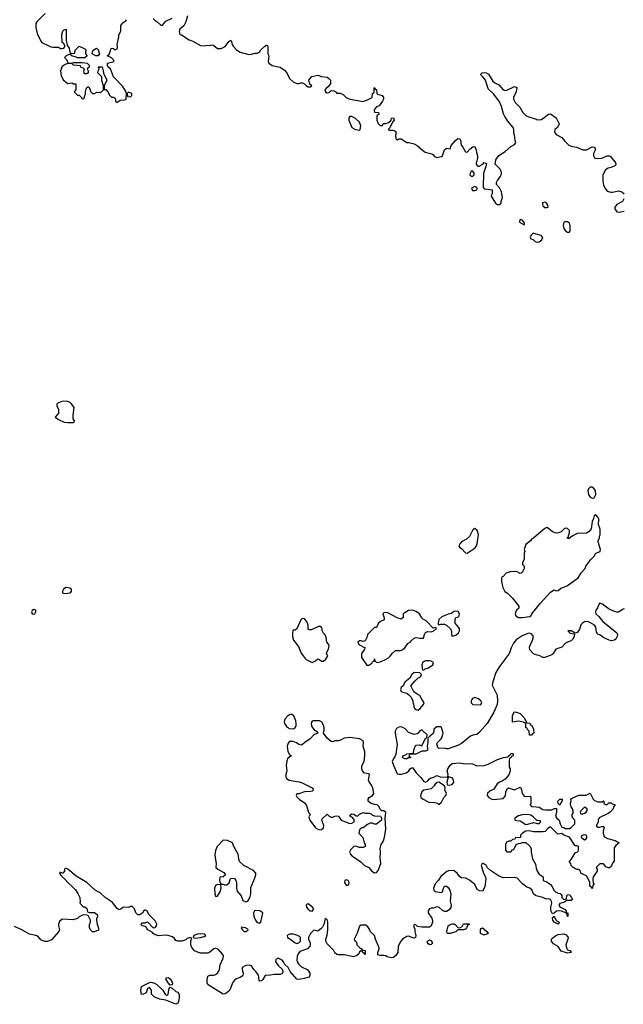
# Model space of a CAD drawing. Header units: inches. Extents: x 2106670 to 2322961, y 36024 to 224899.
# Tile 274 of 281: x 2294540 to 2300919, y 176302 to 186711. Entities that reach past the tile are written whole.
import ezdxf

# ---------------------------------------------------------------- set-up
doc = ezdxf.new("R2010")
doc.units = ezdxf.units.IN
doc.header["$MEASUREMENT"] = 0
for name, color, linetype in [('C2197', 7, 'Continuous'), ('C2198', 7, 'Continuous'), ('C3107', 7, 'Continuous'), ('C3108', 7, 'Continuous')]:
    doc.layers.add(name, color=color, linetype=linetype)

msp = doc.modelspace()

# ---------------------------------------------------------------- linework, layer by layer
at = {"layer": 'C2197', "color": 5, "elevation": 20}
for points in [[(2297525, 180000), (2297557, 179957), (2297568, 179948), (2297630, 179914), (2297667, 179933), (2297690, 179953), (2297708, 179948), (2297730, 179928), (2297750, 179928), (2297774, 179950), (2297795, 179985), (2297788, 180000)], [(2298151, 180000), (2298151, 179970), (2298208, 179888), (2298230, 179887), (2298262, 179910), (2298270, 179922), (2298286, 179930), (2298290, 179954), (2298292, 179930), (2298317, 179917), (2298350, 179921), (2298398, 179942), (2298436, 179964), (2298457, 179983), (2298469, 180000)], [(2299706, 180000), (2299610, 179873), (2299571, 179810), (2299539, 179710), (2299535, 179675), (2299585, 179570), (2299591, 179510), (2299586, 179470), (2299551, 179390), (2299482, 179270), (2299401, 179179), (2299370, 179153), (2299330, 179147), (2299304, 179136), (2299210, 179059), (2299178, 179042), (2299070, 179004), (2299050, 179002), (2299030, 179009), (2298970, 179008), (2298958, 179018), (2298950, 179054), (2298955, 179070), (2298993, 179107), (2299000, 179120), (2299015, 179170), (2298998, 179230), (2298990, 179235), (2298950, 179234), (2298918, 179210), (2298918, 179190), (2298910, 179166), (2298890, 179146), (2298878, 179142), (2298870, 179126), (2298858, 179122), (2298853, 179107), (2298855, 179070), (2298845, 179030), (2298851, 179009), (2298851, 178989), (2298830, 178978), (2298790, 178978), (2298727, 178947), (2298670, 178946), (2298658, 178942), (2298654, 178930), (2298658, 178918), (2298670, 178914), (2298671, 178909), (2298650, 178908), (2298630, 178898), (2298610, 178898), (2298586, 178910), (2298588, 178930), (2298622, 178938), (2298630, 178951), (2298702, 178958), (2298706, 178990), (2298719, 179030), (2298730, 179041), (2298765, 179045), (2298790, 179034), (2298830, 179114), (2298842, 179118), (2298846, 179150), (2298790, 179204), (2298768, 179192), (2298751, 179170), (2298739, 179161), (2298710, 179154), (2298650, 179175), (2298613, 179213), (2298588, 179228), (2298570, 179236), (2298547, 179233), (2298521, 179219), (2298508, 179190), (2298507, 179167), (2298530, 179050), (2298514, 178946), (2298503, 178917), (2298490, 178899), (2298478, 178870), (2298489, 178830), (2298530, 178739), (2298550, 178734), (2298570, 178734), (2298629, 178750), (2298653, 178770), (2298670, 178796), (2298690, 178805), (2298729, 178750), (2298781, 178701), (2298810, 178658), (2298830, 178652), (2298854, 178666), (2298870, 178684), (2298890, 178697), (2298916, 178704), (2298950, 178722), (2298985, 178705), (2299056, 178704), (2299066, 178710), (2299069, 178730), (2299059, 178770), (2299065, 178790), (2299090, 178831), (2299110, 178846), (2299190, 178855), (2299243, 178843), (2299290, 178847), (2299325, 178845), (2299370, 178822), (2299450, 178826), (2299490, 178841), (2299590, 178891), (2299652, 178912), (2299702, 178918), (2299706, 178930), (2299722, 178938), (2299730, 178954), (2299750, 178954), (2299754, 178950), (2299754, 178930), (2299738, 178922), (2299730, 178906), (2299718, 178902), (2299713, 178887), (2299712, 178810), (2299722, 178790), (2299722, 178770), (2299710, 178728), (2299670, 178682), (2299640, 178660), (2299610, 178649), (2299587, 178633), (2299550, 178575), (2299510, 178555), (2299485, 178535), (2299482, 178510), (2299498, 178490), (2299530, 178471), (2299550, 178467), (2299650, 178478), (2299673, 178507), (2299678, 178550), (2299696, 178584), (2299706, 178590), (2299770, 178571), (2299830, 178598), (2299838, 178590), (2299845, 178570), (2299851, 178531), (2299870, 178502), (2299890, 178498), (2299930, 178502), (2299938, 178498), (2299942, 178490), (2299942, 178430), (2299934, 178410), (2299950, 178394), (2300000, 178388)], [(2300000, 179996), (2299989, 180000)], [(2300000, 178252), (2299990, 178258), (2299965, 178285), (2299941, 178301), (2299910, 178309), (2299850, 178304), (2299810, 178294), (2299772, 178270), (2299772, 178250), (2299790, 178244), (2299830, 178242), (2299890, 178204), (2299910, 178206), (2299970, 178225), (2300000, 178217)], [(2300000, 178124), (2299970, 178124), (2299925, 178135), (2299890, 178134), (2299854, 178110), (2299834, 178090), (2299833, 178067), (2299778, 178062), (2299773, 178047), (2299750, 178046), (2299730, 178026), (2299710, 178026), (2299685, 178015), (2299674, 177990), (2299674, 177930), (2299690, 177914), (2299730, 177914), (2299750, 177934), (2299762, 177938), (2299787, 177993), (2299810, 178002), (2299836, 178004), (2299850, 178014), (2299893, 178013), (2299898, 177998), (2299910, 177994), (2299930, 177974), (2299945, 177950), (2299946, 177910), (2299960, 177840), (2299990, 177782), (2300000, 177740)], [(2300000, 177450), (2299992, 177452), (2299969, 177470), (2299953, 177513), (2299930, 177529), (2299900, 177540), (2299855, 177575), (2299796, 177636), (2299770, 177642), (2299650, 177639), (2299599, 177659), (2299517, 177717), (2299484, 177744), (2299470, 177772), (2299438, 177790), (2299426, 177790), (2299416, 177770), (2299441, 177690), (2299463, 177650), (2299467, 177630), (2299456, 177544), (2299430, 177498), (2299400, 177500), (2299376, 177516), (2299350, 177568), (2299294, 177614), (2299255, 177635), (2299210, 177638), (2299190, 177648), (2299164, 177690), (2299133, 177713), (2299083, 177717), (2299055, 177705), (2298990, 177653), (2298966, 177614), (2298930, 177575), (2298915, 177530), (2298916, 177510), (2298934, 177494), (2298990, 177484), (2299009, 177491), (2299019, 177530), (2299030, 177551), (2299050, 177551), (2299070, 177538), (2299085, 177510), (2299096, 177470), (2299091, 177391), (2299101, 177350), (2299095, 177325), (2299078, 177302), (2299050, 177282), (2299030, 177284), (2299010, 177294), (2298970, 177329), (2298950, 177334), (2298910, 177319), (2298890, 177319), (2298872, 177310), (2298858, 177290), (2298858, 177270), (2298894, 177214), (2298902, 177182), (2298903, 177170), (2298887, 177133), (2298870, 177119), (2298790, 177119), (2298745, 177125), (2298730, 177138), (2298710, 177146), (2298702, 177130), (2298716, 177096), (2298715, 177070), (2298725, 177030), (2298722, 177010), (2298710, 177002), (2298696, 177004), (2298650, 177022), (2298630, 177019), (2298590, 176995), (2298569, 176971), (2298546, 176930), (2298541, 176910), (2298538, 176850), (2298519, 176821), (2298490, 176798), (2298470, 176795), (2298439, 176799), (2298424, 176804), (2298410, 176815), (2298390, 176819), (2298350, 176817), (2298325, 176825), (2298324, 176850), (2298339, 176890), (2298338, 176898), (2298323, 176943), (2298299, 176990), (2298289, 177029), (2298249, 177069), (2298242, 177090), (2298220, 177120), (2298198, 177138), (2298150, 177138), (2298132, 177128), (2298106, 177054), (2298074, 176990), (2298078, 176978), (2298090, 176974), (2298102, 176950), (2298102, 176930), (2298130, 176902), (2298154, 176890), (2298158, 176878), (2298192, 176870), (2298190, 176828), (2298182, 176842), (2298166, 176850), (2298162, 176862), (2298150, 176866), (2298130, 176858), (2298123, 176837), (2298103, 176817), (2298070, 176804), (2297970, 176825), (2297910, 176824), (2297890, 176829), (2297870, 176845), (2297855, 176875), (2297837, 176897), (2297790, 176941), (2297776, 176970), (2297774, 176990), (2297790, 177034), (2297798, 177090), (2297797, 177170), (2297790, 177198), (2297770, 177208), (2297754, 177146), (2297741, 177119), (2297721, 177099), (2297690, 177075), (2297650, 177086), (2297612, 177050), (2297592, 177010), (2297592, 176990), (2297611, 176951), (2297611, 176930), (2297605, 176915), (2297582, 176890), (2297501, 176859), (2297483, 176837), (2297471, 176810), (2297468, 176770), (2297473, 176750), (2297486, 176730), (2297518, 176698), (2297578, 176670), (2297596, 176650), (2297606, 176630), (2297606, 176610), (2297598, 176590), (2297546, 176574), (2297490, 176565), (2297470, 176569), (2297399, 176650), (2297376, 176690), (2297342, 176722), (2297329, 176750), (2297313, 176770), (2297270, 176789), (2297246, 176774), (2297245, 176750), (2297270, 176711), (2297314, 176674), (2297321, 176650), (2297316, 176630), (2297310, 176625), (2297290, 176616), (2297230, 176616), (2297189, 176609), (2297133, 176607), (2297110, 176566), (2297094, 176550), (2297070, 176548), (2297069, 176590), (2297062, 176610), (2297034, 176650), (2297014, 176670), (2296990, 176708), (2296970, 176715), (2296930, 176713), (2296892, 176690), (2296891, 176670), (2296901, 176630), (2296898, 176610), (2296890, 176598), (2296870, 176584), (2296830, 176573), (2296810, 176557), (2296790, 176529), (2296768, 176470), (2296754, 176446), (2296730, 176424), (2296710, 176412), (2296690, 176410), (2296541, 176501), (2296530, 176510), (2296520, 176530), (2296520, 176560), (2296530, 176598), (2296550, 176611), (2296590, 176611), (2296610, 176616), (2296630, 176631), (2296650, 176665), (2296659, 176721), (2296692, 176790), (2296695, 176810), (2296686, 176830), (2296642, 176882), (2296610, 176895), (2296590, 176889), (2296550, 176853), (2296530, 176844), (2296450, 176844), (2296429, 176849), (2296389, 176869), (2296354, 176910), (2296348, 176932), (2296348, 176972), (2296358, 176998), (2296350, 177006), (2296330, 177006), (2296310, 176998), (2296296, 176984), (2296254, 176970), (2296210, 176968), (2296190, 176978), (2296177, 176997), (2296154, 177014), (2296109, 177029), (2296070, 177033), (2296010, 177025), (2295970, 177037), (2295949, 177050), (2295942, 177062), (2295895, 177090), (2295877, 177117), (2295865, 177125), (2295829, 177130), (2295822, 177150), (2295830, 177162), (2295870, 177162), (2295890, 177174), (2295950, 177112), (2295970, 177114), (2295987, 177133), (2295988, 177150), (2295970, 177186), (2295906, 177250), (2295886, 177290), (2295870, 177298), (2295864, 177296), (2295850, 177286), (2295842, 177270), (2295810, 177248), (2295790, 177248), (2295769, 177269), (2295752, 177312), (2295730, 177335), (2295710, 177335), (2295690, 177324), (2295642, 177330), (2295630, 177327), (2295610, 177309), (2295590, 177301), (2295570, 177315), (2295519, 177379), (2295497, 177397), (2295444, 177430), (2295390, 177479), (2295337, 177510), (2295249, 177590), (2295138, 177658), (2295050, 177729), (2295030, 177739), (2295021, 177739), (2295012, 177730), (2295012, 177708), (2294994, 177690), (2294987, 177687), (2294976, 177696), (2294964, 177696), (2294962, 177690), (2294972, 177670), (2294982, 177662), (2294987, 177650), (2295021, 177621), (2295048, 177588), (2295102, 177542), (2295131, 177511), (2295155, 177475), (2295177, 177430), (2295178, 177382), (2295174, 177370), (2295210, 177334), (2295230, 177332), (2295250, 177314), (2295258, 177278), (2295273, 177273), (2295330, 177271), (2295358, 177250), (2295362, 177230), (2295353, 177207), (2295352, 177188), (2295358, 177150), (2295372, 177108), (2295373, 177087), (2295330, 177068), (2295310, 177068), (2295290, 177086), (2295278, 177110), (2295278, 177150), (2295288, 177170), (2295288, 177190), (2295262, 177242), (2295250, 177246), (2295210, 177248), (2295170, 177228), (2295150, 177208), (2295104, 177196), (2294990, 177202), (2294962, 177178), (2294951, 177150), (2294951, 177130), (2294962, 177090), (2294954, 177070), (2294875, 176985), (2294834, 176966), (2294807, 176967), (2294764, 176984), (2294730, 177021), (2294710, 177030), (2294643, 177043), (2294564, 177090), (2294486, 177126)]]:
    msp.add_lwpolyline(points, dxfattribs=at)
for points in [[(2298830, 179934), (2298801, 179919), (2298791, 179890), (2298792, 179852), (2298798, 179838), (2298810, 179834), (2298826, 179850), (2298861, 179859), (2298908, 179890), (2298914, 179914), (2298889, 179929), (2298870, 179933)], [(2298710, 179808), (2298685, 179790), (2298662, 179750), (2298610, 179709), (2298591, 179669), (2298571, 179650), (2298566, 179626), (2298572, 179610), (2298590, 179601), (2298630, 179591), (2298654, 179574), (2298678, 179550), (2298694, 179510), (2298694, 179490), (2298702, 179482), (2298705, 179450), (2298712, 179430), (2298730, 179418), (2298750, 179412), (2298770, 179425), (2298809, 179470), (2298815, 179490), (2298789, 179529), (2298770, 179568), (2298741, 179581), (2298707, 179607), (2298675, 179670), (2298718, 179722), (2298749, 179751), (2298775, 179765), (2298786, 179790), (2298770, 179806)], [(2299350, 179544), (2299326, 179534), (2299317, 179523), (2299311, 179510), (2299311, 179490), (2299330, 179471), (2299410, 179467), (2299415, 179470), (2299424, 179490), (2299413, 179510), (2299389, 179530)], [(2297410, 179369), (2297390, 179362), (2297370, 179347), (2297343, 179317), (2297334, 179290), (2297338, 179270), (2297358, 179238), (2297390, 179217), (2297430, 179215), (2297450, 179225), (2297461, 179250), (2297463, 179270), (2297457, 179297), (2297436, 179350)], [(2299950, 179146), (2299927, 179147), (2299926, 179190), (2299907, 179207), (2299902, 179222), (2299890, 179226), (2299889, 179269), (2299878, 179278), (2299870, 179278), (2299865, 179285), (2299810, 179296), (2299750, 179286), (2299748, 179350), (2299767, 179393), (2299790, 179392), (2299830, 179376), (2299871, 179330), (2299898, 179278), (2299930, 179274), (2299938, 179258), (2299954, 179250), (2299971, 179211), (2299972, 179170), (2299958, 179162)], [(2297641, 179299), (2297630, 179294), (2297622, 179278), (2297623, 179243), (2297648, 179208), (2297678, 179190), (2297690, 179168), (2297650, 179149), (2297610, 179108), (2297552, 179070), (2297530, 179048), (2297517, 179043), (2297490, 179049), (2297465, 179065), (2297430, 179081), (2297390, 179079), (2297377, 179063), (2297368, 179030), (2297374, 178974), (2297390, 178942), (2297412, 178930), (2297375, 178905), (2297363, 178877), (2297357, 178830), (2297362, 178770), (2297351, 178730), (2297351, 178710), (2297361, 178690), (2297387, 178670), (2297494, 178654), (2297525, 178645), (2297631, 178590), (2297645, 178570), (2297630, 178555), (2297614, 178550), (2297550, 178547), (2297490, 178526), (2297470, 178526), (2297462, 178510), (2297470, 178494), (2297492, 178470), (2297550, 178431), (2297570, 178405), (2297591, 178331), (2297612, 178310), (2297601, 178299), (2297597, 178283), (2297605, 178250), (2297667, 178167), (2297690, 178153), (2297710, 178147), (2297730, 178150), (2297751, 178169), (2297754, 178194), (2297734, 178250), (2297736, 178264), (2297790, 178312), (2297812, 178290), (2297830, 178281), (2297850, 178279), (2297869, 178291), (2297890, 178296), (2297910, 178291), (2297938, 178250), (2298030, 178215), (2298050, 178216), (2298074, 178230), (2298074, 178254), (2298066, 178266), (2298057, 178277), (2298029, 178290), (2298038, 178310), (2298050, 178316), (2298071, 178311), (2298090, 178298), (2298110, 178292), (2298130, 178312), (2298170, 178331), (2298190, 178322), (2298230, 178322), (2298255, 178315), (2298270, 178302), (2298290, 178294), (2298354, 178290), (2298362, 178270), (2298362, 178250), (2298310, 178208), (2298290, 178206), (2298270, 178218), (2298244, 178216), (2298216, 178204), (2298170, 178169), (2298152, 178168), (2298130, 178146), (2298125, 178110), (2298166, 178066), (2298179, 178010), (2298191, 177990), (2298192, 177970), (2298170, 177959), (2298130, 177961), (2298090, 177974), (2298070, 177969), (2298040, 177940), (2298027, 177910), (2298035, 177890), (2298050, 177871), (2298101, 177841), (2298150, 177803), (2298183, 177770), (2298231, 177750), (2298261, 177710), (2298290, 177691), (2298310, 177696), (2298330, 177716), (2298357, 177790), (2298350, 177850), (2298353, 177910), (2298349, 177950), (2298361, 177990), (2298384, 178030), (2298395, 178070), (2298408, 178150), (2298402, 178270), (2298408, 178328), (2298390, 178348), (2298367, 178347), (2298347, 178367), (2298338, 178390), (2298318, 178410), (2298290, 178414), (2298249, 178429), (2298222, 178450), (2298222, 178470), (2298235, 178490), (2298268, 178510), (2298282, 178530), (2298273, 178590), (2298251, 178630), (2298233, 178653), (2298226, 178670), (2298236, 178730), (2298230, 178739), (2298184, 178744), (2298162, 178770), (2298156, 178790), (2298156, 178824), (2298180, 178870), (2298188, 178932), (2298186, 178970), (2298169, 179030), (2298173, 179070), (2298169, 179089), (2298130, 179109), (2298030, 179124), (2297970, 179116), (2297930, 179095), (2297908, 179088), (2297870, 179088), (2297850, 179075), (2297830, 179082), (2297790, 179116), (2297752, 179170), (2297758, 179201), (2297758, 179230), (2297739, 179279), (2297730, 179288), (2297710, 179297)], [(2298970, 178649), (2298952, 178648), (2298930, 178628), (2298921, 178610), (2298890, 178581), (2298810, 178566), (2298790, 178549), (2298776, 178510), (2298781, 178490), (2298805, 178470), (2298850, 178445), (2298870, 178436), (2298910, 178439), (2298954, 178430), (2298970, 178414), (2298999, 178440), (2299022, 178490), (2299042, 178510), (2299049, 178530), (2299034, 178570), (2299035, 178590), (2299028, 178610)], [(2299073, 178707), (2299064, 178696), (2299066, 178690), (2299055, 178650), (2299056, 178630), (2299063, 178623), (2299080, 178620), (2299110, 178626), (2299127, 178650), (2299122, 178682), (2299110, 178697)], [(2296690, 178038), (2296626, 177970), (2296610, 177928), (2296603, 177883), (2296605, 177850), (2296618, 177790), (2296614, 177750), (2296634, 177730), (2296697, 177697), (2296714, 177670), (2296690, 177648), (2296654, 177646), (2296652, 177610), (2296662, 177582), (2296673, 177573), (2296690, 177572), (2296705, 177565), (2296730, 177565), (2296754, 177586), (2296768, 177632), (2296790, 177636), (2296811, 177631), (2296825, 177610), (2296831, 177591), (2296831, 177530), (2296839, 177499), (2296879, 177450), (2296898, 177398), (2296930, 177385), (2296950, 177391), (2296971, 177429), (2296984, 177470), (2296984, 177536), (2297022, 177630), (2297034, 177670), (2297034, 177690), (2297010, 177716), (2296909, 177769), (2296862, 177810), (2296855, 177835), (2296854, 177870), (2296849, 177890), (2296802, 177970), (2296788, 178008), (2296735, 178035)], [(2297990, 177618), (2297977, 177610), (2297971, 177590), (2297990, 177563), (2298010, 177562), (2298018, 177570), (2298022, 177590), (2298011, 177611)], [(2296630, 177569), (2296617, 177563), (2296610, 177558), (2296599, 177530), (2296601, 177470), (2296608, 177448), (2296610, 177442), (2296630, 177445), (2296659, 177490), (2296669, 177530), (2296666, 177566)], [(2297028, 177292), (2297022, 177290), (2297012, 177268), (2297016, 177230), (2297031, 177190), (2297046, 177170), (2297070, 177161), (2297090, 177172), (2297109, 177270), (2297078, 177290)], [(2297590, 177364), (2297570, 177358), (2297566, 177350), (2297571, 177330), (2297585, 177310), (2297610, 177291), (2297630, 177288), (2297649, 177310), (2297633, 177330)], [(2296884, 177116), (2296882, 177110), (2296890, 177094), (2296913, 177073), (2296930, 177072), (2296950, 177085), (2296953, 177090), (2296950, 177098), (2296926, 177110)], [(2299090, 177049), (2299066, 177050), (2299058, 177058), (2299055, 177070), (2299069, 177130), (2299090, 177145), (2299110, 177151), (2299131, 177151), (2299144, 177144), (2299170, 177114), (2299190, 177112), (2299215, 177125), (2299230, 177152), (2299292, 177152), (2299290, 177146), (2299278, 177142), (2299262, 177110), (2299250, 177098), (2299231, 177089), (2299170, 177088), (2299151, 177069)], [(2299450, 177034), (2299410, 177049), (2299410, 177094), (2299416, 177104), (2299431, 177111), (2299478, 177070), (2299490, 177049)], [(2296490, 177048), (2296450, 177042), (2296430, 177048), (2296382, 177030), (2296374, 177010), (2296390, 177002), (2296450, 177007), (2296490, 177018), (2296508, 177030)], [(2297430, 177044), (2297390, 177042), (2297365, 177030), (2297372, 177010), (2297407, 176987), (2297450, 176951), (2297470, 176946), (2297490, 176952), (2297508, 176970), (2297508, 177010), (2297498, 177018), (2297470, 177034)], [(2298870, 176929), (2298849, 176950), (2298849, 176971), (2298870, 176985), (2298893, 176973), (2298901, 176950), (2298890, 176935)], [(2296130, 176506), (2296110, 176528), (2296086, 176570), (2296090, 176582), (2296110, 176584), (2296130, 176570), (2296155, 176530), (2296150, 176508)], [(2296090, 176396), (2296109, 176410), (2296118, 176470), (2296130, 176482), (2296150, 176472), (2296190, 176436), (2296210, 176431), (2296224, 176404), (2296227, 176370), (2296219, 176330), (2296210, 176315), (2296190, 176302), (2296086, 176346), (2296016, 176356), (2295960, 176380), (2295934, 176410), (2295932, 176452), (2295910, 176478), (2295890, 176468), (2295875, 176425), (2295850, 176408), (2295827, 176407), (2295819, 176450), (2295828, 176490), (2295910, 176531), (2295930, 176535), (2295966, 176526), (2295990, 176511), (2296053, 176453), (2296076, 176410)]]:
    msp.add_lwpolyline(points, close=True, dxfattribs=at)
at = {"layer": 'C2198', "color": 5, "elevation": 20}
for points in [[(2294810, 186775), (2294721, 186690), (2294711, 186670), (2294711, 186630), (2294725, 186565), (2294764, 186484), (2294774, 186470), (2294870, 186423), (2294890, 186419), (2294950, 186419), (2294970, 186408), (2294990, 186405), (2295008, 186410), (2295022, 186430), (2295002, 186462), (2294989, 186470), (2294984, 186550), (2294995, 186590), (2295010, 186605), (2295030, 186611), (2295031, 186491), (2295042, 186442), (2295062, 186410), (2295065, 186385), (2295078, 186358), (2295110, 186354), (2295122, 186358), (2295126, 186390), (2295170, 186431), (2295230, 186402), (2295242, 186390), (2295234, 186370), (2295234, 186350), (2295254, 186330), (2295227, 186307), (2295150, 186306), (2295136, 186316), (2295090, 186328), (2295082, 186342), (2295070, 186346), (2295030, 186328), (2295012, 186310), (2295034, 186290), (2295044, 186264), (2295053, 186253), (2295090, 186252), (2295110, 186258), (2295203, 186257), (2295254, 186250), (2295274, 186230), (2295274, 186210), (2295254, 186190), (2295262, 186170), (2295262, 186150), (2295250, 186138), (2295230, 186138), (2295222, 186150), (2295218, 186170), (2295226, 186190), (2295186, 186210), (2295182, 186222), (2295110, 186229), (2295090, 186248), (2295050, 186248), (2295022, 186238), (2294990, 186215), (2294971, 186170), (2294977, 186117), (2295002, 186070), (2295050, 186038), (2295090, 186042), (2295110, 186034), (2295133, 186033), (2295134, 185970), (2295114, 185950), (2295150, 185914), (2295170, 185914), (2295194, 185890), (2295198, 185878), (2295210, 185874), (2295222, 185878), (2295228, 185910), (2295235, 185925), (2295235, 185950), (2295243, 185977), (2295250, 185994), (2295260, 186000), (2295270, 186002), (2295275, 185995), (2295292, 185950), (2295310, 185932), (2295330, 185932), (2295356, 185944), (2295390, 185942), (2295406, 185950), (2295426, 185970), (2295426, 186010), (2295409, 186069), (2295407, 186107), (2295366, 186150), (2295368, 186170), (2295378, 186190), (2295378, 186198), (2295369, 186211), (2295411, 186211), (2295422, 186170), (2295424, 186144), (2295462, 186070), (2295432, 186010), (2295434, 185974), (2295450, 185972), (2295472, 185950), (2295491, 185911), (2295510, 185892), (2295530, 185892), (2295544, 185884), (2295554, 185870), (2295554, 185850), (2295570, 185834), (2295576, 185844), (2295600, 185860), (2295650, 185862), (2295666, 185870), (2295669, 185930), (2295658, 185958), (2295630, 186006), (2295530, 186106), (2295499, 186190), (2295475, 186210), (2295468, 186228), (2295468, 186250), (2295538, 186270), (2295528, 186290), (2295510, 186308), (2295466, 186330), (2295482, 186338), (2295489, 186351), (2295506, 186410), (2295530, 186405), (2295550, 186392), (2295572, 186408), (2295574, 186430), (2295569, 186450), (2295588, 186528), (2295589, 186551), (2295609, 186591), (2295610, 186651), (2295630, 186676), (2295662, 186698), (2295670, 186711)], [(2296315, 186750), (2296296, 186690), (2296275, 186645), (2296232, 186610), (2296226, 186586), (2296234, 186554), (2296250, 186552), (2296330, 186498), (2296370, 186485), (2296450, 186439), (2296486, 186434), (2296530, 186441), (2296550, 186438), (2296570, 186445), (2296590, 186438), (2296630, 186406), (2296670, 186407), (2296710, 186426), (2296750, 186482), (2296770, 186494), (2296780, 186480), (2296786, 186450), (2296796, 186430), (2296830, 186391), (2296870, 186366), (2296963, 186343), (2296990, 186346), (2297030, 186358), (2297050, 186358), (2297074, 186366), (2297089, 186391), (2297130, 186431), (2297150, 186442), (2297158, 186438), (2297164, 186424), (2297162, 186350), (2297172, 186330), (2297165, 186270), (2297172, 186252), (2297208, 186228), (2297291, 186210), (2297337, 186177), (2297362, 186150), (2297391, 186090), (2297430, 186054), (2297470, 186035), (2297490, 186036), (2297510, 186045), (2297530, 186045), (2297550, 186032), (2297570, 186011), (2297590, 186002), (2297610, 186002), (2297626, 186010), (2297608, 186028), (2297595, 186070), (2297628, 186110), (2297690, 186125), (2297731, 186111), (2297790, 186102), (2297807, 186090), (2297823, 186070), (2297825, 186035), (2297799, 186001), (2297782, 185990), (2297765, 185970), (2297772, 185950), (2297790, 185938), (2297810, 185942), (2297830, 185962), (2297860, 185960), (2297884, 185944), (2297890, 185934), (2297927, 185933), (2297960, 185920), (2297992, 185890), (2298010, 185878), (2298034, 185870), (2298151, 185851), (2298165, 185845), (2298217, 185863), (2298266, 185890), (2298268, 185930), (2298282, 185938), (2298286, 185950), (2298286, 185990), (2298290, 185994), (2298298, 185978), (2298312, 185972), (2298314, 185930), (2298322, 185922), (2298370, 185911), (2298386, 185890), (2298386, 185870), (2298376, 185850), (2298338, 185802), (2298310, 185788), (2298292, 185770), (2298285, 185750), (2298290, 185734), (2298332, 185730), (2298334, 185710), (2298318, 185702), (2298314, 185690), (2298314, 185650), (2298322, 185630), (2298330, 185614), (2298350, 185594), (2298370, 185594), (2298388, 185612), (2298410, 185612), (2298436, 185624), (2298466, 185650), (2298469, 185671), (2298490, 185674), (2298498, 185650), (2298490, 185638), (2298484, 185636), (2298452, 185568), (2298434, 185550), (2298450, 185542), (2298484, 185544), (2298511, 185531), (2298518, 185510), (2298512, 185490), (2298514, 185450), (2298524, 185444), (2298530, 185442), (2298548, 185452), (2298570, 185452), (2298630, 185411), (2298651, 185411), (2298710, 185398), (2298741, 185381), (2298796, 185330), (2298825, 185310), (2298894, 185294), (2298906, 185286), (2298924, 185264), (2298950, 185255), (2298997, 185263), (2299008, 185270), (2299030, 185334), (2299050, 185352), (2299090, 185346), (2299100, 185380), (2299145, 185435), (2299170, 185455), (2299190, 185452), (2299199, 185439), (2299206, 185386), (2299225, 185365), (2299253, 185313), (2299270, 185312), (2299297, 185343), (2299330, 185366), (2299350, 185372), (2299366, 185330), (2299367, 185310), (2299379, 185270), (2299379, 185250), (2299366, 185190), (2299372, 185172), (2299384, 185164), (2299396, 185164), (2299435, 185185), (2299450, 185202), (2299472, 185190), (2299471, 185169), (2299442, 185090), (2299438, 184938), (2299450, 184922), (2299490, 184921), (2299532, 184912), (2299532, 184870), (2299522, 184850), (2299524, 184844), (2299570, 184772), (2299590, 184758), (2299610, 184758), (2299628, 184770), (2299628, 184790), (2299642, 184830), (2299632, 184892), (2299610, 184935), (2299578, 184970), (2299578, 184990), (2299588, 185010), (2299619, 185050), (2299629, 185070), (2299632, 185090), (2299629, 185110), (2299616, 185136), (2299565, 185185), (2299573, 185230), (2299604, 185276), (2299670, 185317), (2299730, 185371), (2299768, 185390), (2299782, 185410), (2299775, 185435), (2299769, 185490), (2299761, 185510), (2299763, 185550), (2299757, 185570), (2299698, 185638), (2299667, 185687), (2299654, 185714), (2299633, 185793), (2299606, 185850), (2299546, 185926), (2299490, 185981), (2299462, 186070), (2299431, 186111), (2299409, 186130), (2299429, 186150), (2299450, 186154), (2299470, 186150), (2299495, 186135), (2299540, 186060), (2299563, 186043), (2299604, 186024), (2299650, 185970), (2299670, 185963), (2299690, 185965), (2299770, 186004), (2299794, 185994), (2299787, 185950), (2299760, 185890), (2299758, 185870), (2299775, 185835), (2299827, 185787), (2299856, 185730), (2299890, 185698), (2299910, 185687), (2299998, 185658), (2300000, 185657)], [(2295950, 186722), (2295970, 186702), (2295994, 186690), (2296030, 186654), (2296050, 186654), (2296085, 186695), (2296150, 186727)], [(2300000, 184444), (2299966, 184454), (2299942, 184430), (2299934, 184410), (2299938, 184398), (2299970, 184382), (2299987, 184367), (2300000, 184362)], [(2300000, 181255), (2299970, 181229), (2299950, 181218), (2299938, 181202), (2299890, 181162), (2299872, 181110), (2299878, 181090), (2299871, 181070), (2299871, 181009), (2299854, 180970), (2299854, 180950), (2299870, 180934), (2299871, 180910), (2299850, 180866), (2299830, 180858), (2299790, 180878), (2299725, 180875), (2299681, 180859), (2299650, 180826), (2299638, 180822), (2299633, 180807), (2299632, 180770), (2299646, 180710), (2299666, 180666), (2299694, 180650), (2299750, 180594), (2299814, 180510), (2299814, 180490), (2299792, 180470), (2299782, 180450), (2299778, 180430), (2299782, 180410), (2299811, 180391), (2299850, 180391), (2299930, 180401), (2299947, 180413), (2299954, 180430), (2300000, 180487)], [(2298469, 180000), (2298475, 180010), (2298510, 180042), (2298564, 180044), (2298590, 180052), (2298610, 180072), (2298642, 180118), (2298668, 180132), (2298676, 180144), (2298710, 180172), (2298730, 180178), (2298770, 180171), (2298808, 180172), (2298818, 180210), (2298830, 180232), (2298850, 180242), (2298890, 180238), (2298910, 180245), (2298922, 180258), (2298946, 180270), (2298942, 180282), (2298930, 180286), (2298910, 180278), (2298835, 180355), (2298809, 180369), (2298790, 180388), (2298764, 180430), (2298730, 180455), (2298690, 180469), (2298650, 180464), (2298591, 180430), (2298591, 180390), (2298570, 180375), (2298530, 180389), (2298430, 180439), (2298410, 180444), (2298390, 180442), (2298378, 180430), (2298393, 180387), (2298393, 180367), (2298354, 180350), (2298330, 180326), (2298314, 180290), (2298310, 180286), (2298290, 180286), (2298214, 180210), (2298212, 180188), (2298190, 180146), (2298170, 180138), (2298150, 180146), (2298130, 180146), (2298114, 180130), (2298125, 180105), (2298192, 180072), (2298182, 180050), (2298151, 180010), (2298151, 180000)], [(2297788, 180000), (2297784, 180010), (2297786, 180026), (2297803, 180057), (2297810, 180090), (2297803, 180110), (2297787, 180130), (2297780, 180180), (2297770, 180208), (2297748, 180230), (2297738, 180250), (2297738, 180270), (2297730, 180286), (2297716, 180296), (2297710, 180298), (2297619, 180261), (2297601, 180261), (2297590, 180269), (2297589, 180310), (2297573, 180350), (2297550, 180376), (2297530, 180380), (2297523, 180377), (2297510, 180367), (2297468, 180272), (2297450, 180258), (2297430, 180256), (2297426, 180250), (2297422, 180230), (2297424, 180190), (2297435, 180150), (2297485, 180085), (2297515, 180015), (2297525, 180000)], [(2299989, 180000), (2299970, 180007), (2299933, 180050), (2299929, 180071), (2299933, 180087), (2299961, 180150), (2299969, 180189), (2299950, 180219), (2299930, 180225), (2299910, 180221), (2299850, 180197), (2299786, 180155), (2299759, 180121), (2299733, 180070), (2299712, 180008), (2299706, 180000)]]:
    msp.add_lwpolyline(points, dxfattribs=at)
for points in [[(2295370, 186329), (2295346, 186330), (2295306, 186350), (2295308, 186372), (2295318, 186390), (2295350, 186411), (2295370, 186392), (2295382, 186350)], [(2295690, 185946), (2295674, 185930), (2295678, 185898), (2295710, 185894), (2295726, 185910), (2295726, 185930)], [(2298050, 185688), (2298030, 185688), (2298018, 185670), (2298018, 185650), (2298051, 185571), (2298090, 185551), (2298130, 185542), (2298138, 185550), (2298144, 185590), (2298130, 185628), (2298090, 185668)], [(2299330, 185108), (2299310, 185108), (2299301, 185090), (2299298, 185070), (2299310, 185058), (2299330, 185058), (2299342, 185070), (2299342, 185090)], [(2299350, 184948), (2299314, 184930), (2299326, 184906), (2299350, 184905), (2299370, 184914), (2299375, 184930), (2299370, 184938)], [(2299830, 184598), (2299825, 184595), (2299822, 184570), (2299870, 184542), (2299875, 184550), (2299870, 184566), (2299853, 184590)], [(2295030, 182678), (2294985, 182675), (2294942, 182658), (2294933, 182647), (2294932, 182630), (2294951, 182590), (2294951, 182550), (2294914, 182510), (2294950, 182485), (2295010, 182456), (2295050, 182451), (2295110, 182454), (2295118, 182462), (2295118, 182470), (2295104, 182490), (2295104, 182530), (2295114, 182610), (2295089, 182649), (2295069, 182669)], [(2299350, 181331), (2299330, 181319), (2299294, 181246), (2299261, 181219), (2299211, 181190), (2299191, 181170), (2299182, 181150), (2299192, 181132), (2299210, 181122), (2299250, 181074), (2299270, 181072), (2299290, 181085), (2299353, 181127), (2299369, 181150), (2299375, 181170), (2299389, 181270), (2299376, 181310)], [(2295030, 180709), (2295003, 180690), (2294991, 180670), (2294992, 180652), (2295010, 180645), (2295050, 180647), (2295070, 180651), (2295080, 180660), (2295089, 180670), (2295089, 180690), (2295070, 180701)], [(2294690, 180475), (2294670, 180466), (2294665, 180450), (2294670, 180430), (2294690, 180426), (2294699, 180430), (2294711, 180450), (2294709, 180470)], [(2299150, 180459), (2299127, 180453), (2299105, 180435), (2299068, 180428), (2299001, 180399), (2298971, 180370), (2298962, 180330), (2298962, 180322), (2298970, 180314), (2298990, 180322), (2299030, 180321), (2299051, 180311), (2299092, 180270), (2299104, 180244), (2299105, 180210), (2299110, 180194), (2299150, 180206), (2299177, 180230), (2299189, 180250), (2299189, 180270), (2299178, 180290), (2299144, 180330), (2299142, 180370), (2299148, 180390), (2299170, 180396), (2299184, 180410), (2299189, 180430), (2299173, 180453)]]:
    msp.add_lwpolyline(points, close=True, dxfattribs=at)
at = {"layer": 'C3107', "color": 5, "elevation": 20}
for points in [[(2300169, 180000), (2300164, 179996), (2300090, 179967), (2300070, 179969), (2300030, 179990), (2300010, 179992), (2300000, 179996)], [(2300000, 178388), (2300030, 178385), (2300070, 178362), (2300097, 178357), (2300163, 178357), (2300190, 178371), (2300212, 178372), (2300212, 178330), (2300202, 178290), (2300212, 178272), (2300242, 178250), (2300251, 178210), (2300270, 178174), (2300291, 178171), (2300310, 178162), (2300350, 178162), (2300370, 178172), (2300408, 178210), (2300408, 178250), (2300386, 178270), (2300378, 178290), (2300378, 178310), (2300394, 178330), (2300382, 178370), (2300369, 178390), (2300363, 178417), (2300362, 178430), (2300368, 178450), (2300366, 178470), (2300380, 178480), (2300450, 178512), (2300528, 178512), (2300570, 178534), (2300601, 178470), (2300616, 178456), (2300650, 178443), (2300670, 178441), (2300696, 178444), (2300710, 178454), (2300714, 178450), (2300714, 178430), (2300730, 178414), (2300750, 178414), (2300768, 178432), (2300790, 178432), (2300801, 178421), (2300834, 178410), (2300814, 178390), (2300813, 178367), (2300784, 178336), (2300760, 178320), (2300665, 178275), (2300652, 178250), (2300652, 178228), (2300634, 178190), (2300650, 178174), (2300670, 178174), (2300690, 178182), (2300710, 178182), (2300716, 178176), (2300718, 178170), (2300706, 178134), (2300707, 178107), (2300717, 178077), (2300728, 178068), (2300754, 178054), (2300834, 178034), (2300874, 178010), (2300840, 177980), (2300824, 177956), (2300824, 177816), (2300806, 177794), (2300790, 177758), (2300775, 177745), (2300763, 177743), (2300736, 177756), (2300710, 177786), (2300670, 177786), (2300634, 177750), (2300642, 177730), (2300642, 177710), (2300601, 177650), (2300597, 177617), (2300602, 177582), (2300611, 177570), (2300598, 177562), (2300594, 177530), (2300588, 177528), (2300582, 177542), (2300566, 177550), (2300566, 177590), (2300535, 177655), (2300470, 177688), (2300468, 177708), (2300448, 177728), (2300432, 177728), (2300410, 177735), (2300390, 177748), (2300368, 177770), (2300366, 177790), (2300346, 177810), (2300368, 177832), (2300410, 177902), (2300442, 177918), (2300446, 177930), (2300446, 177970), (2300430, 177978), (2300410, 177978), (2300350, 178069), (2300290, 178089), (2300270, 178108), (2300230, 178102), (2300225, 178105), (2300150, 178178), (2300120, 178160), (2300092, 178130), (2300074, 178126), (2300000, 178124)], [(2300000, 178217), (2300010, 178214), (2300030, 178214), (2300046, 178230), (2300042, 178242), (2300010, 178246), (2300000, 178252)], [(2300000, 177740), (2300008, 177708), (2300030, 177677), (2300071, 177650), (2300074, 177610), (2300110, 177596), (2300150, 177570), (2300168, 177548), (2300184, 177510), (2300203, 177490), (2300230, 177476), (2300253, 177473), (2300264, 177464), (2300271, 177451), (2300271, 177430), (2300290, 177411), (2300310, 177412), (2300318, 177422), (2300322, 177450), (2300330, 177462), (2300350, 177458), (2300372, 177430), (2300382, 177410), (2300370, 177398), (2300322, 177398), (2300290, 177378), (2300250, 177369), (2300239, 177350), (2300250, 177331), (2300304, 177304), (2300314, 177286), (2300314, 177274), (2300332, 177270), (2300334, 177230), (2300328, 177230), (2300322, 177262), (2300296, 177276), (2300265, 177285), (2300231, 177289), (2300214, 177286), (2300190, 177266), (2300170, 177258), (2300155, 177295), (2300154, 177330), (2300165, 177370), (2300161, 177390), (2300150, 177409), (2300130, 177416), (2300110, 177414), (2300090, 177419), (2300068, 177430), (2300000, 177450)]]:
    msp.add_lwpolyline(points, dxfattribs=at)
for points in [[(2300250, 178406), (2300230, 178426), (2300229, 178450), (2300250, 178471), (2300272, 178472), (2300272, 178452), (2300261, 178439)], [(2300510, 178386), (2300470, 178346), (2300462, 178330), (2300470, 178314), (2300490, 178314), (2300510, 178322), (2300528, 178332), (2300538, 178350), (2300538, 178370)], [(2300510, 178095), (2300478, 178082), (2300474, 178070), (2300494, 178050), (2300510, 178042), (2300528, 178052), (2300538, 178070), (2300526, 178090)], [(2300230, 177149), (2300188, 177170), (2300175, 177190), (2300170, 177214), (2300190, 177234), (2300195, 177215), (2300211, 177191), (2300220, 177180), (2300242, 177170), (2300234, 177150)], [(2300330, 176844), (2300264, 176865), (2300230, 176914), (2300182, 176942), (2300159, 176970), (2300162, 176990), (2300170, 177002), (2300208, 177030), (2300230, 177039), (2300290, 177047), (2300317, 177037), (2300335, 177010), (2300334, 176990), (2300312, 176930), (2300318, 176898), (2300330, 176878), (2300354, 176870), (2300370, 176854), (2300370, 176849)]]:
    msp.add_lwpolyline(points, close=True, dxfattribs=at)
at = {"layer": 'C3108', "color": 5, "elevation": 20}
for points in [[(2300000, 185657), (2300030, 185652), (2300050, 185655), (2300070, 185665), (2300130, 185712), (2300150, 185716), (2300210, 185675), (2300241, 185610), (2300225, 185570), (2300196, 185550), (2300193, 185530), (2300198, 185510), (2300210, 185496), (2300270, 185465), (2300298, 185430), (2300345, 185385), (2300370, 185373), (2300424, 185364), (2300490, 185336), (2300510, 185334), (2300530, 185334), (2300590, 185368), (2300610, 185363), (2300623, 185350), (2300623, 185330), (2300604, 185296), (2300603, 185270), (2300615, 185250), (2300630, 185242), (2300692, 185248), (2300750, 185271), (2300770, 185271), (2300783, 185263), (2300831, 185210), (2300841, 185190), (2300838, 185170), (2300790, 185150), (2300759, 185141), (2300730, 185124), (2300704, 185070), (2300704, 185004), (2300710, 184962), (2300730, 184922), (2300750, 184898), (2300786, 184886), (2300806, 184886), (2300870, 184900), (2300905, 184890), (2300927, 184870)], [(2300924, 184816), (2300912, 184790), (2300850, 184757), (2300831, 184730), (2300831, 184710), (2300850, 184678), (2300875, 184675), (2300930, 184686)], [(2300000, 184362), (2300010, 184359), (2300030, 184361), (2300057, 184383), (2300069, 184410), (2300050, 184429), (2300000, 184444)], [(2300000, 180487), (2300041, 180539), (2300150, 180658), (2300190, 180682), (2300210, 180672), (2300230, 180678), (2300259, 180701), (2300290, 180711), (2300328, 180730), (2300442, 180810), (2300475, 180865), (2300515, 180910), (2300525, 180935), (2300577, 181003), (2300610, 181038), (2300629, 181071), (2300674, 181090), (2300679, 181110), (2300654, 181190), (2300655, 181205), (2300668, 181230), (2300668, 181250), (2300674, 181266), (2300675, 181325), (2300656, 181376), (2300659, 181430), (2300655, 181450), (2300630, 181475), (2300610, 181466), (2300603, 181437), (2300590, 181406), (2300578, 181330), (2300558, 181302), (2300530, 181282), (2300430, 181278), (2300378, 181250), (2300348, 181228), (2300330, 181226), (2300329, 181229), (2300338, 181242), (2300349, 181291), (2300349, 181310), (2300330, 181332), (2300310, 181337), (2300296, 181330), (2300264, 181296), (2300235, 181285), (2300210, 181284), (2300170, 181298), (2300130, 181333), (2300110, 181343), (2300090, 181332), (2300000, 181255)], [(2300930, 180484), (2300919, 180481), (2300870, 180448), (2300850, 180449), (2300810, 180461), (2300770, 180481), (2300718, 180518), (2300710, 180529), (2300678, 180538), (2300670, 180546), (2300650, 180506), (2300647, 180490), (2300630, 180468), (2300626, 180450), (2300628, 180430), (2300662, 180402), (2300704, 180350), (2300851, 180230), (2300859, 180210), (2300856, 180190), (2300839, 180161), (2300825, 180150), (2300795, 180145), (2300770, 180152), (2300715, 180175), (2300670, 180207), (2300650, 180212), (2300635, 180235), (2300629, 180289), (2300612, 180312), (2300550, 180344), (2300530, 180349), (2300510, 180345), (2300488, 180332), (2300470, 180312), (2300455, 180265), (2300430, 180233), (2300410, 180226), (2300368, 180250), (2300332, 180250), (2300342, 180242), (2300347, 180230), (2300397, 180217), (2300402, 180210), (2300401, 180190), (2300383, 180157), (2300370, 180145), (2300330, 180132), (2300310, 180119), (2300270, 180077), (2300205, 180055), (2300179, 180010), (2300169, 180000)]]:
    msp.add_lwpolyline(points, dxfattribs=at)
for points in [[(2300090, 184782), (2300065, 184775), (2300064, 184756), (2300070, 184742), (2300090, 184726), (2300110, 184725), (2300126, 184730), (2300122, 184750), (2300110, 184768)], [(2300330, 184574), (2300306, 184574), (2300291, 184569), (2300284, 184536), (2300290, 184505), (2300310, 184479), (2300330, 184466), (2300350, 184465), (2300357, 184483), (2300358, 184530), (2300350, 184559)], [(2300592, 181770), (2300570, 181770), (2300550, 181750), (2300544, 181730), (2300550, 181691), (2300570, 181664), (2300590, 181653), (2300610, 181657), (2300630, 181690), (2300626, 181730), (2300613, 181753)]]:
    msp.add_lwpolyline(points, close=True, dxfattribs=at)

doc.saveas('drawing.dxf')
